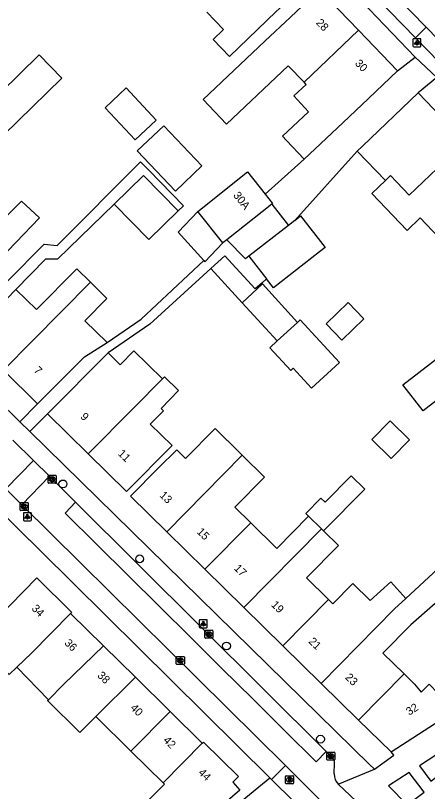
# Model space of a CAD drawing. Extents: x 161772 to 163123, y 383092 to 383917.
# Drawn here: x 162134.1 to 162185.6, y 383301.5 to 383398.5 of the extents above; entities that cross this region are included whole.
import ezdxf

# ---------------------------------------------------------------- set-up
doc = ezdxf.new("R2010")
doc.units = 0
for name, color, linetype in [('IMGEO_Boom', 7, 'Continuous'), ('IMGEO_Brandkraan', 7, 'Continuous'), ('IMGEO_Kolk', 7, 'Continuous'), ('IMGEO_Lichtpunt', 7, 'Continuous'), ('IMGEO_Muur', 7, 'Continuous'), ('IMGEO_Pand', 7, 'Continuous'), ('IMGEO_Pand_nummerreeks', 7, 'Continuous'), ('IMGEO_Rijbaan_lokaal_open', 7, 'Continuous'), ('IMGEO_Voetpad_gesloten', 7, 'Continuous'), ('IMGEO_Voetpad_open', 7, 'Continuous')]:
    doc.layers.add(name, color=color, linetype=linetype)

msp = doc.modelspace()

# ---------------------------------------------------------------- linework, layer by layer
at = {"layer": 'IMGEO_Boom'}
for centre in [(162140.061, 383339.938), (162149.635, 383330.575), (162160.483, 383319.688), (162172.211, 383308.045)]:
    msp.add_circle(centre, 0.489, dxfattribs=at)
at = {"layer": 'IMGEO_Brandkraan'}
for p, q in [((162167.849, 383302.548), (162167.849, 383303.4)), ((162167.924, 383303.474), (162168.776, 383303.474)), ((162168.337, 383303.254), (162168.362, 383303.254)), ((162168.85, 383303.4), (162168.85, 383302.548)), ((162168.776, 383302.474), (162167.924, 383302.474)), ((162168.36, 383302.694), (162168.335, 383302.694))]:
    msp.add_line(p, q, dxfattribs=at)
for points in [[(162167.849, 383302.548), (162167.849, 383303.4)], [(162167.924, 383303.474), (162168.776, 383303.474)], [(162168.197, 383303.174), (162168.197, 383302.774), (162168.41, 383302.774)], [(162168.428, 383303.174), (162168.197, 383303.174)], [(162168.376, 383303.093), (162168.322, 383303.093), (162168.322, 383303.017)], [(162168.85, 383303.4), (162168.85, 383302.548)], [(162168.776, 383302.474), (162167.924, 383302.474)], [(162168.322, 383303.017), (162168.375, 383303.017)], [(162168.384, 383302.941), (162168.322, 383302.941), (162168.322, 383302.86)], [(162168.322, 383302.86), (162168.384, 383302.86)]]:
    msp.add_lwpolyline(points, dxfattribs=at)
for centre, radius, start, end in [((162167.926, 383303.398), 0.0765, 91.55205, 178.44795), ((162167.926, 383303.398), 0.0765, 91.55205, 178.44795), ((162168.377, 383303.055), 0.0379, 267.82845, 90.93552), ((162168.432, 383303.029), 0.145, 59.4692, 91.53667), ((162168.457, 383303.076), 0.0922, 285.51372, 58.15012), ((162168.774, 383303.398), 0.0765, 1.55205, 88.44795), ((162168.774, 383303.398), 0.0765, 1.55205, 88.44795), ((162167.926, 383302.55), 0.0765, 181.55205, 268.44795), ((162167.926, 383302.55), 0.0765, 181.55205, 268.44795), ((162168.385, 383302.9), 0.0404, 269.87594, 90.50774), ((162168.416, 383303.025), 0.251, 268.66757, 293.53466), ((162168.462, 383302.884), 0.105, 301.31148, 78.98903), ((162168.774, 383302.55), 0.0765, 271.55205, 358.44795), ((162168.774, 383302.55), 0.0765, 271.55205, 358.44795)]:
    msp.add_arc(centre, radius, start, end, dxfattribs=at)
for centre, major_axis, ratio, start_param, end_param in [((162168.336, 383302.974), (-0.387, 0.002), 0.722429, 4.712389, 7.853982), ((162168.361, 383302.974), (-0.39, 0.002), 0.717154, 1.570796, 4.712389)]:
    msp.add_ellipse(centre, major_axis=major_axis, ratio=ratio, start_param=start_param, end_param=end_param, dxfattribs=at)
at = {"layer": 'IMGEO_Kolk'}
for p, q in [((162138.207, 383340.099), (162138.207, 383340.951)), ((162138.282, 383341.025), (162139.134, 383341.025)), ((162139.208, 383340.951), (162139.208, 383340.099)), ((162139.134, 383340.025), (162138.282, 383340.025)), ((162138.718, 383340.245), (162138.693, 383340.245)), ((162138.695, 383340.805), (162138.72, 383340.805)), ((162134.739, 383336.675), (162134.739, 383337.527)), ((162134.814, 383337.601), (162135.666, 383337.601)), ((162135.227, 383337.381), (162135.252, 383337.381)), ((162135.74, 383337.527), (162135.74, 383336.675)), ((162135.666, 383336.601), (162134.814, 383336.601)), ((162135.25, 383336.821), (162135.225, 383336.821)), ((162157.782, 383320.73), (162157.782, 383321.582)), ((162157.857, 383321.656), (162158.709, 383321.656)), ((162158.783, 383321.582), (162158.783, 383320.73)), ((162158.709, 383320.656), (162157.857, 383320.656)), ((162158.293, 383320.876), (162158.268, 383320.876)), ((162158.27, 383321.436), (162158.295, 383321.436)), ((162154.216, 383317.45), (162154.216, 383318.302)), ((162154.291, 383318.376), (162155.143, 383318.376)), ((162154.727, 383317.596), (162154.702, 383317.596)), ((162154.704, 383318.156), (162154.729, 383318.156)), ((162155.217, 383318.302), (162155.217, 383317.45)), ((162155.143, 383317.376), (162154.291, 383317.376)), ((162173, 383305.498), (162173, 383306.35)), ((162173.075, 383306.424), (162173.927, 383306.424)), ((162173.488, 383306.204), (162173.513, 383306.204)), ((162174.001, 383306.35), (162174.001, 383305.498)), ((162173.927, 383305.424), (162173.075, 383305.424)), ((162173.511, 383305.644), (162173.486, 383305.644))]:
    msp.add_line(p, q, dxfattribs=at)
for points in [[(162138.207, 383340.099), (162138.207, 383340.951)], [(162138.282, 383341.025), (162139.134, 383341.025)], [(162139.208, 383340.951), (162139.208, 383340.099)], [(162139.134, 383340.025), (162138.282, 383340.025)], [(162138.528, 383340.725), (162138.651, 383340.725), (162138.651, 383340.574), (162138.781, 383340.725), (162138.945, 383340.725), (162138.799, 383340.574), (162138.952, 383340.325), (162138.8, 383340.325), (162138.715, 383340.489), (162138.651, 383340.422), (162138.651, 383340.325), (162138.528, 383340.325), (162138.528, 383340.725)], [(162134.739, 383336.675), (162134.739, 383337.527)], [(162134.814, 383337.601), (162135.666, 383337.601)], [(162135.06, 383337.301), (162135.183, 383337.301), (162135.183, 383337.15), (162135.313, 383337.301), (162135.477, 383337.301), (162135.331, 383337.15), (162135.484, 383336.901), (162135.332, 383336.901), (162135.247, 383337.065), (162135.183, 383336.998), (162135.183, 383336.901), (162135.06, 383336.901), (162135.06, 383337.301)], [(162135.74, 383337.527), (162135.74, 383336.675)], [(162135.666, 383336.601), (162134.814, 383336.601)], [(162157.782, 383320.73), (162157.782, 383321.582)], [(162157.857, 383321.656), (162158.709, 383321.656)], [(162158.783, 383321.582), (162158.783, 383320.73)], [(162158.709, 383320.656), (162157.857, 383320.656)], [(162158.103, 383321.356), (162158.226, 383321.356), (162158.226, 383321.205), (162158.356, 383321.356), (162158.52, 383321.356), (162158.374, 383321.205), (162158.527, 383320.956), (162158.375, 383320.956), (162158.29, 383321.12), (162158.226, 383321.053), (162158.226, 383320.956), (162158.103, 383320.956), (162158.103, 383321.356)], [(162154.216, 383317.45), (162154.216, 383318.302)], [(162154.291, 383318.376), (162155.143, 383318.376)], [(162154.537, 383318.076), (162154.66, 383318.076), (162154.66, 383317.925), (162154.79, 383318.076), (162154.954, 383318.076), (162154.808, 383317.925), (162154.961, 383317.676), (162154.809, 383317.676), (162154.724, 383317.84), (162154.66, 383317.773), (162154.66, 383317.676), (162154.537, 383317.676), (162154.537, 383318.076)], [(162155.217, 383318.302), (162155.217, 383317.45)], [(162155.143, 383317.376), (162154.291, 383317.376)], [(162173, 383305.498), (162173, 383306.35)], [(162173.075, 383306.424), (162173.927, 383306.424)], [(162173.321, 383306.124), (162173.444, 383306.124), (162173.444, 383305.973), (162173.574, 383306.124), (162173.738, 383306.124), (162173.592, 383305.973), (162173.745, 383305.724), (162173.593, 383305.724), (162173.508, 383305.888), (162173.444, 383305.821), (162173.444, 383305.724), (162173.321, 383305.724), (162173.321, 383306.124)], [(162174.001, 383306.35), (162174.001, 383305.498)], [(162173.927, 383305.424), (162173.075, 383305.424)]]:
    msp.add_lwpolyline(points, dxfattribs=at)
for centre, start, end in [((162138.284, 383340.949), 91.55205, 178.44795), ((162138.284, 383340.949), 91.55205, 178.44795), ((162139.132, 383340.949), 1.55205, 88.44795), ((162139.132, 383340.949), 1.55205, 88.44795), ((162138.284, 383340.101), 181.55205, 268.44795), ((162138.284, 383340.101), 181.55205, 268.44795), ((162139.132, 383340.101), 271.55205, 358.44795), ((162139.132, 383340.101), 271.55205, 358.44795), ((162134.816, 383337.525), 91.55205, 178.44795), ((162134.816, 383337.525), 91.55205, 178.44795), ((162135.664, 383337.525), 1.55205, 88.44795), ((162135.664, 383337.525), 1.55205, 88.44795), ((162134.816, 383336.677), 181.55205, 268.44795), ((162134.816, 383336.677), 181.55205, 268.44795), ((162135.664, 383336.677), 271.55205, 358.44795), ((162135.664, 383336.677), 271.55205, 358.44795), ((162157.859, 383321.58), 91.55205, 178.44795), ((162157.859, 383321.58), 91.55205, 178.44795), ((162158.707, 383321.58), 1.55205, 88.44795), ((162158.707, 383321.58), 1.55205, 88.44795), ((162157.859, 383320.732), 181.55205, 268.44795), ((162157.859, 383320.732), 181.55205, 268.44795), ((162158.707, 383320.732), 271.55205, 358.44795), ((162158.707, 383320.732), 271.55205, 358.44795), ((162154.293, 383318.3), 91.55205, 178.44795), ((162154.293, 383318.3), 91.55205, 178.44795), ((162155.141, 383318.3), 1.55205, 88.44795), ((162155.141, 383318.3), 1.55205, 88.44795), ((162154.293, 383317.452), 181.55205, 268.44795), ((162154.293, 383317.452), 181.55205, 268.44795), ((162155.141, 383317.452), 271.55205, 358.44795), ((162155.141, 383317.452), 271.55205, 358.44795), ((162173.077, 383306.348), 91.55205, 178.44795), ((162173.077, 383306.348), 91.55205, 178.44795), ((162173.925, 383306.348), 1.55205, 88.44795), ((162173.925, 383306.348), 1.55205, 88.44795), ((162173.077, 383305.5), 181.55205, 268.44795), ((162173.077, 383305.5), 181.55205, 268.44795), ((162173.925, 383305.5), 271.55205, 358.44795), ((162173.925, 383305.5), 271.55205, 358.44795)]:
    msp.add_arc(centre, 0.0765, start, end, dxfattribs=at)
for centre, major_axis, ratio, start_param, end_param in [((162138.694, 383340.525), (-0.387, 0.002), 0.722429, 4.712389, 7.853982), ((162138.719, 383340.525), (-0.39, 0.002), 0.717154, 1.570796, 4.712389), ((162135.226, 383337.101), (-0.387, 0.002), 0.722429, 4.712389, 7.853982), ((162135.251, 383337.101), (-0.39, 0.002), 0.717154, 1.570796, 4.712389), ((162158.269, 383321.156), (-0.387, 0.002), 0.722429, 4.712389, 7.853982), ((162158.294, 383321.156), (-0.39, 0.002), 0.717154, 1.570796, 4.712389), ((162154.703, 383317.876), (-0.387, 0.002), 0.722429, 4.712389, 7.853982), ((162154.728, 383317.876), (-0.39, 0.002), 0.717154, 1.570796, 4.712389), ((162173.487, 383305.924), (-0.387, 0.002), 0.722429, 4.712389, 7.853982), ((162173.512, 383305.924), (-0.39, 0.002), 0.717154, 1.570796, 4.712389)]:
    msp.add_ellipse(centre, major_axis=major_axis, ratio=ratio, start_param=start_param, end_param=end_param, dxfattribs=at)
at = {"layer": 'IMGEO_Lichtpunt'}
for p, q in [((162183.755, 383395.461), (162183.755, 383394.654)), ((162183.755, 383395.461), (162183.755, 383394.654)), ((162184.657, 383395.556), (162183.849, 383395.556)), ((162184.657, 383395.556), (162183.849, 383395.556)), ((162184.751, 383394.654), (162184.751, 383395.461)), ((162184.751, 383394.654), (162184.751, 383395.461)), ((162183.849, 383394.56), (162184.657, 383394.56)), ((162183.849, 383394.56), (162184.657, 383394.56)), ((162135.125, 383336.241), (162135.125, 383335.434)), ((162135.125, 383336.241), (162135.125, 383335.434)), ((162136.027, 383336.336), (162135.219, 383336.336)), ((162136.027, 383336.336), (162135.219, 383336.336)), ((162136.121, 383335.434), (162136.121, 383336.241)), ((162136.121, 383335.434), (162136.121, 383336.241)), ((162135.219, 383335.34), (162136.027, 383335.34)), ((162135.219, 383335.34), (162136.027, 383335.34)), ((162157.084, 383322.878), (162157.084, 383322.071)), ((162157.084, 383322.878), (162157.084, 383322.071)), ((162157.986, 383322.973), (162157.178, 383322.973)), ((162157.986, 383322.973), (162157.178, 383322.973)), ((162158.08, 383322.071), (162158.08, 383322.878)), ((162158.08, 383322.071), (162158.08, 383322.878)), ((162157.178, 383321.977), (162157.986, 383321.977)), ((162157.178, 383321.977), (162157.986, 383321.977))]:
    msp.add_line(p, q, dxfattribs=at)
for points in [[(162184.129, 383395.125), (162184.168, 383395.097), (162183.98, 383394.835), (162183.942, 383394.862), (162184.129, 383395.125)], [(162184.231, 383395.077), (162184.278, 383395.077), (162184.278, 383394.755), (162184.231, 383394.755), (162184.231, 383395.077)], [(162184.341, 383395.097), (162184.379, 383395.124), (162184.566, 383394.862), (162184.527, 383394.834), (162184.341, 383395.097)], [(162135.499, 383335.905), (162135.538, 383335.877), (162135.35, 383335.615), (162135.312, 383335.642), (162135.499, 383335.905)], [(162135.601, 383335.857), (162135.648, 383335.857), (162135.648, 383335.535), (162135.601, 383335.535), (162135.601, 383335.857)], [(162135.711, 383335.877), (162135.749, 383335.904), (162135.936, 383335.642), (162135.897, 383335.614), (162135.711, 383335.877)], [(162157.458, 383322.542), (162157.497, 383322.514), (162157.309, 383322.252), (162157.271, 383322.279), (162157.458, 383322.542)], [(162157.56, 383322.494), (162157.607, 383322.494), (162157.607, 383322.172), (162157.56, 383322.172), (162157.56, 383322.494)], [(162157.67, 383322.514), (162157.708, 383322.541), (162157.895, 383322.279), (162157.856, 383322.251), (162157.67, 383322.514)]]:
    msp.add_lwpolyline(points, dxfattribs=at)
for centre in [(162184.254, 383395.259), (162135.624, 383336.039), (162157.583, 383322.676)]:
    msp.add_circle(centre, 0.0994, dxfattribs=at)
for centre, start, end in [((162183.849, 383395.461), 90, 180), ((162183.849, 383395.461), 90, 180), ((162184.657, 383395.461), 0, 90), ((162184.657, 383395.461), 0, 90), ((162183.849, 383394.654), 180, 270), ((162183.849, 383394.654), 180, 270), ((162184.657, 383394.654), 270, 0), ((162184.657, 383394.654), 270, 360), ((162135.219, 383336.241), 90, 180), ((162135.219, 383336.241), 90, 180), ((162136.027, 383336.241), 0, 90), ((162136.027, 383336.241), 0, 90), ((162135.219, 383335.434), 180, 270), ((162135.219, 383335.434), 180, 270), ((162136.027, 383335.434), 270, 0), ((162136.027, 383335.434), 270, 360), ((162157.178, 383322.878), 90, 180), ((162157.178, 383322.878), 90, 180), ((162157.986, 383322.878), 0, 90), ((162157.986, 383322.878), 0, 90), ((162157.178, 383322.071), 180, 270), ((162157.178, 383322.071), 180, 270), ((162157.986, 383322.071), 270, 0), ((162157.986, 383322.071), 270, 360)]:
    msp.add_arc(centre, 0.0946, start, end, dxfattribs=at)
at = {"layer": 'IMGEO_Muur'}
msp.add_lwpolyline([(162097.704, 383370.546), (162137.261, 383331.559)], dxfattribs=at)
at = {"layer": 'IMGEO_Pand'}
for points in [[(162166.929, 383407.383), (162171.026, 383403.102), (162167.414, 383399.646), (162166.683, 383398.946), (162160.845, 383393.358), (162158.82, 383395.473), (162160.105, 383396.703), (162158.017, 383398.885)], [(162170.152, 383390.116), (162168.195, 383392.17), (162160.488, 383384.905), (162157.565, 383387.973), (162165.273, 383395.238), (162168.477, 383398.244), (162172.089, 383401.7), (162176.949, 383396.622)], [(162176.949, 383396.622), (162170.152, 383390.116)], [(162176.949, 383396.622), (162181.81, 383391.543)], [(162129.943, 383386.295), (162129.801, 383386.44), (162137.077, 383393.548), (162139.94, 383390.618), (162132.664, 383383.51), (162132.592, 383383.584)], [(162181.81, 383391.543), (162178.198, 383388.086), (162174.977, 383385.05), (162170.177, 383380.526)], [(162147.95, 383389.408), (162151.716, 383385.403), (162149.089, 383382.932), (162145.323, 383386.937), (162147.95, 383389.408)], [(162170.177, 383380.526), (162167.95, 383382.864), (162167.466, 383383.372), (162170.723, 383386.441), (162168.886, 383388.407), (162170.408, 383389.842), (162170.152, 383390.116)], [(162184.382, 383388.793), (162177.434, 383382.133), (162176.804, 383381.529)], [(162184.382, 383388.793), (162190.267, 383382.698)], [(162152.65, 383384.68), (162149.344, 383381.533), (162154.114, 383376.521), (162157.42, 383379.668), (162152.65, 383384.68)], [(162190.267, 383382.698), (162196.181, 383376.573), (162189.213, 383369.844), (162188.492, 383369.148), (162184.644, 383373.162), (162183.022, 383371.608), (162178.603, 383376.219), (162180.318, 383377.863)], [(162190.267, 383382.698), (162183.291, 383376.022), (162180.948, 383378.467), (162180.318, 383377.863)], [(162180.318, 383377.863), (162176.804, 383381.529)], [(162156.881, 383373.986), (162163.103, 383378.924), (162165.298, 383376.157)], [(162146.459, 383374.906), (162150.136, 383378.49), (162154.457, 383374.057)], [(162165.298, 383376.157), (162166.231, 383374.982), (162166.127, 383374.899)], [(162132.051, 383373.013), (162132.362, 383372.706), (162134.884, 383375.261), (162137.141, 383373.189), (162131.187, 383367.013), (162133.096, 383365.211)], [(162154.457, 383374.057), (162150.78, 383370.473), (162146.459, 383374.906)], [(162166.127, 383374.899), (162160.515, 383370.445)], [(162166.127, 383374.899), (162168.206, 383372.243)], [(162157.649, 383367.835), (162154.433, 383371.384), (162156.881, 383373.986)], [(162160.01, 383370.044), (162156.881, 383373.986)], [(162168.993, 383372.86), (162169.709, 383373.421), (162172.791, 383369.483), (162172.075, 383368.922), (162166.358, 383364.447), (162165.491, 383365.556)], [(162168.993, 383372.86), (162168.206, 383372.243)], [(162168.206, 383372.243), (162163.278, 383368.383)], [(162157.649, 383367.835), (162157.783, 383367.687), (162160.01, 383370.044)], [(162160.515, 383370.445), (162160.01, 383370.044)], [(162163.278, 383368.383), (162162.849, 383368.05), (162160.515, 383370.445)], [(162164.879, 383365.032), (162164.069, 383364.292), (162160.282, 383368.439), (162158.541, 383366.849)], [(162163.278, 383368.383), (162165.491, 383365.556)], [(162134.203, 383364.234), (162136.752, 383361.716), (162141.78, 383366.81), (162143.487, 383365.125)], [(162162.449, 383362.568), (162158.541, 383366.849)], [(162143.487, 383365.125), (162132.644, 383354.147)], [(162143.487, 383365.125), (162145.54, 383363.099), (162142.804, 383360.327), (162145.575, 383357.592)], [(162128.383, 383358.353), (162131.896, 383361.912), (162134.203, 383364.234)], [(162164.958, 383364.945), (162162.449, 383362.568)], [(162164.879, 383365.032), (162164.958, 383364.945)], [(162164.958, 383364.945), (162169.358, 383360.126)], [(162166.807, 383357.796), (162162.449, 383362.568)], [(162175.658, 383362.59), (162172.903, 383359.928), (162174.864, 383357.898), (162177.62, 383360.56), (162175.658, 383362.59)], [(162169.358, 383360.126), (162169.69, 383360.429), (162174.561, 383355.097), (162171.082, 383351.92), (162168.818, 383354.399), (162168.488, 383354.098), (162165.882, 383356.951), (162166.807, 383357.796)], [(162169.358, 383360.126), (162166.807, 383357.796)], [(162182.5, 383352.298), (162191.388, 383359.191), (162193.894, 383355.96), (162185.005, 383349.067), (162182.5, 383352.298)], [(162136.907, 383349.94), (162140.419, 383353.5), (162142.744, 383355.796), (162145.575, 383357.592)], [(162145.719, 383356.313), (162147.221, 383354.831), (162148.933, 383356.566), (162152.484, 383353.061)], [(162145.719, 383356.313), (162138.138, 383348.702)], [(162132.644, 383354.147), (162136.907, 383349.94)], [(162152.484, 383353.061), (162152.746, 383353.327), (162154.503, 383351.593), (162152.307, 383349.369), (162152.602, 383349.077), (162150.967, 383347.42), (162153.705, 383344.72), (162147.985, 383338.983), (162143.228, 383343.678)], [(162143.228, 383343.678), (162148.916, 383349.444), (162152.484, 383353.061)], [(162143.228, 383343.678), (162138.138, 383348.702)], [(162181.033, 383343.098), (162178.622, 383345.468), (162180.923, 383347.81), (162183.334, 383345.441), (162181.033, 383343.098)], [(162153.023, 383333.949), (162148.486, 383338.404), (162151.999, 383341.963), (162154.289, 383344.18), (162155.377, 383343.107), (162159.071, 383346.85), (162162.147, 383343.814), (162162.432, 383343.533)], [(162153.023, 383333.949), (162162.432, 383343.533)], [(162162.432, 383343.533), (162165.224, 383340.778), (162161.53, 383337.035), (162163.505, 383335.086)], [(162170.719, 383335.913), (162170.374, 383336.253), (162172.271, 383338.174), (162172.798, 383337.654), (162176.051, 383340.948), (162177.735, 383339.286), (162172.585, 383334.071)], [(162163.505, 383335.086), (162157.791, 383329.267)], [(162163.505, 383335.086), (162166.746, 383331.888), (162170.719, 383335.913)], [(162170.719, 383335.913), (162172.316, 383334.336)], [(162172.316, 383334.336), (162162.652, 383324.493)], [(162172.585, 383334.071), (162174.454, 383332.226), (162170.482, 383328.202), (162173.214, 383325.506)], [(162172.316, 383334.336), (162172.585, 383334.071)], [(162157.791, 383329.267), (162153.023, 383333.949)], [(162162.652, 383324.493), (162157.791, 383329.267)], [(162182.87, 383325.641), (162186.874, 383329.311), (162188.904, 383327.069), (162183.497, 383322.335), (162180.009, 383318.801), (162182.632, 383316.213)], [(162134.301, 383317.03), (162133.351, 383316.108), (162129.054, 383320.347), (162131.763, 383323.094), (162136.795, 383328.196), (162141.151, 383323.9), (162141.014, 383323.761)], [(162173.214, 383325.506), (162173.757, 383324.97), (162176.251, 383327.498), (162178.41, 383325.367), (162180.97, 383327.714), (162182.87, 383325.641)], [(162167.524, 383319.71), (162173.214, 383325.506)], [(162182.87, 383325.641), (162181.458, 383324.347), (162172.299, 383315.02)], [(162167.524, 383319.71), (162162.652, 383324.493)], [(162182.632, 383316.213), (162183.936, 383314.926), (162184.783, 383313.911), (162185.758, 383314.905), (162186.914, 383313.771), (162192.656, 383317.492), (162189.696, 383321.763), (162192.742, 383324.643)], [(162141.014, 383323.761), (162136.121, 383318.796), (162134.301, 383317.03)], [(162141.014, 383323.761), (162145.128, 383319.704)], [(162145.128, 383319.704), (162140.115, 383314.858), (162138.247, 383312.963)], [(162145.128, 383319.704), (162149.108, 383315.78)], [(162172.299, 383315.02), (162167.524, 383319.71)], [(162181.014, 383306.463), (162189.851, 383312.185), (162192.644, 383313.994), (162195.048, 383315.551), (162198.292, 383317.652)], [(162138.247, 383312.963), (162134.301, 383317.03)], [(162144.149, 383310.881), (162149.108, 383315.78)], [(162149.108, 383315.78), (162153.432, 383311.516)], [(162182.632, 383316.213), (162176.964, 383310.44)], [(162176.964, 383310.44), (162172.299, 383315.02)], [(162144.149, 383310.881), (162142.183, 383308.887), (162138.15, 383312.865), (162138.247, 383312.963)], [(162148.538, 383306.552), (162144.149, 383310.881)], [(162148.538, 383306.552), (162153.432, 383311.516)], [(162153.432, 383311.516), (162157.453, 383307.551)], [(162181.014, 383306.463), (162176.964, 383310.44)], [(162157.453, 383307.551), (162157.592, 383307.692), (162161.96, 383303.384), (162161.266, 383302.68), (162162.151, 383301.655), (162154.827, 383295.325), (162150.221, 383299.868), (162152.733, 383302.416), (162152.561, 383302.586)], [(162152.561, 383302.586), (162157.453, 383307.551)], [(162152.561, 383302.586), (162148.538, 383306.552)], [(162162.023, 383284.826), (162154.904, 383293.585), (162154.593, 383293.968), (162165.867, 383303.235)], [(162165.867, 383303.235), (162166.082, 383303.022)], [(162171.692, 383297.467), (162166.082, 383303.022)]]:
    msp.add_lwpolyline(points, dxfattribs=at)
at = {"layer": 'IMGEO_Rijbaan_lokaal_open'}
for points in [[(162151.652, 383431.699), (162162.314, 383420.669), (162185.398, 383397.017)], [(162185.398, 383397.017), (162189.805, 383392.461)], [(162181.81, 383391.543), (162184.032, 383393.274)], [(162186.711, 383390.706), (162184.032, 383393.274)], [(162186.711, 383390.706), (162184.382, 383388.793)], [(162176.804, 383381.529), (162168.993, 383372.86)], [(162165.298, 383376.157), (162170.177, 383380.526)], [(162136.369, 383342.88), (162133.817, 383345.395)], [(162132.931, 383339.305), (162136.369, 383342.88)], [(162138.385, 383340.892), (162136.369, 383342.88)], [(162138.385, 383340.892), (162134.929, 383337.336)], [(162141.652, 383337.638), (162138.385, 383340.892)], [(162134.929, 383337.336), (162132.931, 383339.305)], [(162167.826, 383304.754), (162134.929, 383337.336)], [(162141.652, 383337.638), (162140.343, 383336.295), (162144.302, 383332.387), (162148.194, 383328.491), (162152.103, 383324.636), (162156.032, 383320.762), (162159.874, 383316.925), (162163.802, 383313.028), (162167.72, 383309.141), (162171.682, 383305.21), (162172.909, 383306.499)], [(162173.642, 383305.769), (162172.909, 383306.499)], [(162173.914, 383303.717), (162173.959, 383305.057)], [(162167.826, 383304.754), (162174.803, 383297.79), (162174.116, 383297.031), (162172.66, 383298.532), (162171.692, 383297.467)], [(162177.4, 383299.583), (162174.427, 383302.411)]]:
    msp.add_lwpolyline(points, dxfattribs=at)
for centre, radius, start, end in [((162173.001, 383305.057), 0.958, 0.00807, 47.99155), ((162175.975, 383303.773), 2.062, 181.55282, 221.33722)]:
    msp.add_arc(centre, radius, start, end, dxfattribs=at)
at = {"layer": 'IMGEO_Voetpad_gesloten'}
for points in [[(162184.032, 383393.274), (162150.539, 383428.274), (162150.594, 383428.39), (162124.921, 383455.092), (162125.07, 383455.226), (162117.429, 383462.692), (162117.208, 383462.523), (162111.823, 383466.516), (162107.132, 383469.149), (162104.903, 383470.142), (162100.337, 383471.381)], [(162184.058, 383395.679), (162150.325, 383430.382)], [(162188.472, 383391.139), (162184.058, 383395.679)], [(162134.703, 383347.703), (162126.162, 383356.085)], [(162135.951, 383346.477), (162134.703, 383347.703)], [(162135.951, 383346.477), (162178.344, 383304.872), (162178.959, 383304.304)], [(162172.909, 383306.499), (162141.652, 383337.638)], [(162174.427, 383302.411), (162178.959, 383304.304)]]:
    msp.add_lwpolyline(points, dxfattribs=at)
at = {"layer": 'IMGEO_Voetpad_open'}
for points in [[(162185.398, 383397.017), (162184.058, 383395.679)], [(162133.096, 383365.211), (162137.704, 383369.88), (162139.337, 383369.716), (162149.741, 383380.185), (162150.781, 383379.118), (162155.102, 383374.685), (162154.457, 383374.057)], [(162146.459, 383374.906), (162139.397, 383368.031), (162137.872, 383368.031), (162134.203, 383364.234)], [(162145.575, 383357.592), (162149.813, 383360.505), (162157.649, 383367.835)], [(162158.541, 383366.849), (162150.89, 383359.902), (162145.719, 383356.313)], [(162165.491, 383365.556), (162164.879, 383365.032)], [(162134.703, 383347.703), (162136.907, 383349.94)], [(162138.138, 383348.702), (162135.951, 383346.477)], [(162125.72, 383342.934), (162126.409, 383342.255), (162137.261, 383331.559), (162165.867, 383303.235)], [(162185.986, 383302.809), (162193.24, 383308.159), (162192.129, 383309.662), (162184.575, 383304.729), (162185.986, 383302.809)], [(162178.959, 383304.304), (162181.367, 383306.033), (162181.014, 383306.463)], [(162166.082, 383303.022), (162167.826, 383304.754)], [(162183.025, 383299.842), (162185.146, 383301.407), (162183.297, 383303.888), (162180.696, 383302.198), (162183.025, 383299.842)]]:
    msp.add_lwpolyline(points, dxfattribs=at)

# ---------------------------------------------------------------- texts
at = {"layer": 'IMGEO_Pand_nummerreeks'}
for s, rotation, p in [('28', 313.74349, (162171.58, 383397.488)), ('30', 313.74349, (162176.441, 383392.409)), ('30A', 308.43925, (162161.255, 383375.976)), ('7', 315.37549, (162136.35, 383354.03)), ('9', 315.37232, (162142.174, 383348.258)), ('11', 315.37232, (162146.851, 383343.644)), ('13', 315.52129, (162152.05, 383338.436)), ('15', 315.52167, (162156.697, 383333.873)), ('17', 315.52167, (162161.344, 383329.31)), ('34', 315.39524, (162136.082, 383324.292)), ('19', 315.52129, (162165.991, 383324.747)), ('36', 315.40097, (162140.178, 383319.979)), ('21', 315.52167, (162170.653, 383320.169)), ('38', 315.40097, (162144.289, 383315.924)), ('23', 315.52167, (162175.22, 383315.685)), ('40', 315.40187, (162148.399, 383311.872)), ('32', 32.8317, (162183.285, 383310.967)), ('42', 315.40187, (162152.505, 383307.823)), ('44', 315.39623, (162156.885, 383303.782))]:
    msp.add_text(s, height=1, rotation=rotation, dxfattribs=at).set_placement(p)

doc.saveas('drawing.dxf')
